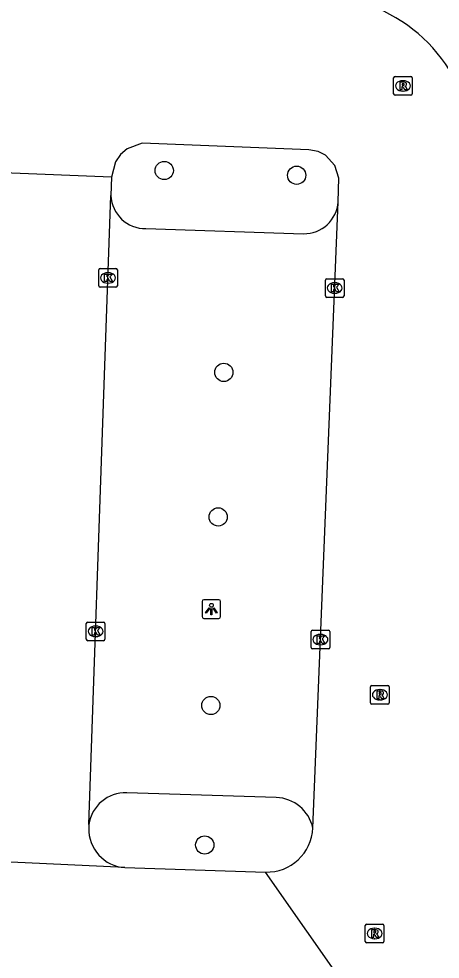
# Model space of a CAD drawing. Extents: x 160732 to 162105, y 387428 to 388479.
# Drawn here: x 161893.1 to 161915.7, y 387518.4 to 387568.8 of the extents above; entities that cross this region are included whole.
import ezdxf

# ---------------------------------------------------------------- set-up
doc = ezdxf.new("R2010")
doc.units = 0
for name, color, linetype in [('IMGEO_Boom', 7, 'Continuous'), ('IMGEO_Kolk', 7, 'Continuous'), ('IMGEO_Lichtpunt', 7, 'Continuous'), ('IMGEO_Parkeervlak_open', 7, 'Continuous'), ('IMGEO_Rijbaan_lokaal_open', 7, 'Continuous'), ('IMGEO_Rioolput', 7, 'Continuous')]:
    doc.layers.add(name, color=color, linetype=linetype)

msp = doc.modelspace()

# ---------------------------------------------------------------- linework, layer by layer
at = {"layer": 'IMGEO_Boom'}
for centre in [(161900.931, 387560.653), (161908.028, 387560.4), (161904.126, 387549.831), (161903.825, 387542.085), (161903.43, 387531.977), (161903.104, 387524.497)]:
    msp.add_circle(centre, 0.489, dxfattribs=at)
at = {"layer": 'IMGEO_Kolk'}
for p, q in [((161897.417, 387554.472), (161897.417, 387555.324)), ((161897.492, 387555.398), (161898.344, 387555.398)), ((161897.905, 387555.178), (161897.93, 387555.178)), ((161898.418, 387555.324), (161898.418, 387554.472)), ((161909.57, 387553.929), (161909.57, 387554.781)), ((161909.645, 387554.855), (161910.497, 387554.855)), ((161910.571, 387554.781), (161910.571, 387553.929)), ((161898.344, 387554.398), (161897.492, 387554.398)), ((161897.928, 387554.618), (161897.903, 387554.618)), ((161910.058, 387554.635), (161910.083, 387554.635)), ((161910.497, 387553.855), (161909.645, 387553.855)), ((161910.081, 387554.075), (161910.056, 387554.075)), ((161896.754, 387535.524), (161896.754, 387536.376)), ((161896.829, 387536.45), (161897.681, 387536.45)), ((161897.242, 387536.23), (161897.267, 387536.23)), ((161897.755, 387536.376), (161897.755, 387535.524)), ((161897.265, 387535.67), (161897.24, 387535.67)), ((161908.805, 387535.081), (161908.805, 387535.933)), ((161908.88, 387536.007), (161909.732, 387536.007)), ((161909.293, 387535.787), (161909.318, 387535.787)), ((161909.806, 387535.933), (161909.806, 387535.081)), ((161897.681, 387535.45), (161896.829, 387535.45)), ((161909.732, 387535.007), (161908.88, 387535.007)), ((161909.316, 387535.227), (161909.291, 387535.227))]:
    msp.add_line(p, q, dxfattribs=at)
for points in [[(161897.417, 387554.472), (161897.417, 387555.324)], [(161897.492, 387555.398), (161898.344, 387555.398)], [(161898.418, 387555.324), (161898.418, 387554.472)], [(161897.738, 387555.098), (161897.861, 387555.098), (161897.861, 387554.947), (161897.991, 387555.098), (161898.155, 387555.098), (161898.009, 387554.947), (161898.162, 387554.698), (161898.01, 387554.698), (161897.925, 387554.862), (161897.861, 387554.795), (161897.861, 387554.698), (161897.738, 387554.698), (161897.738, 387555.098)], [(161909.57, 387553.929), (161909.57, 387554.781)], [(161909.645, 387554.855), (161910.497, 387554.855)], [(161910.571, 387554.781), (161910.571, 387553.929)], [(161898.344, 387554.398), (161897.492, 387554.398)], [(161909.891, 387554.555), (161910.014, 387554.555), (161910.014, 387554.404), (161910.144, 387554.555), (161910.308, 387554.555), (161910.162, 387554.404), (161910.315, 387554.155), (161910.163, 387554.155), (161910.078, 387554.319), (161910.014, 387554.252), (161910.014, 387554.155), (161909.891, 387554.155), (161909.891, 387554.555)], [(161910.497, 387553.855), (161909.645, 387553.855)], [(161896.754, 387535.524), (161896.754, 387536.376)], [(161896.829, 387536.45), (161897.681, 387536.45)], [(161897.075, 387536.15), (161897.198, 387536.15), (161897.198, 387535.999), (161897.328, 387536.15), (161897.492, 387536.15), (161897.346, 387535.999), (161897.499, 387535.75), (161897.347, 387535.75), (161897.262, 387535.914), (161897.198, 387535.847), (161897.198, 387535.75), (161897.075, 387535.75), (161897.075, 387536.15)], [(161897.755, 387536.376), (161897.755, 387535.524)], [(161908.805, 387535.081), (161908.805, 387535.933)], [(161908.88, 387536.007), (161909.732, 387536.007)], [(161909.126, 387535.707), (161909.249, 387535.707), (161909.249, 387535.556), (161909.379, 387535.707), (161909.543, 387535.707), (161909.397, 387535.556), (161909.55, 387535.307), (161909.398, 387535.307), (161909.313, 387535.471), (161909.249, 387535.404), (161909.249, 387535.307), (161909.126, 387535.307), (161909.126, 387535.707)], [(161909.806, 387535.933), (161909.806, 387535.081)], [(161897.681, 387535.45), (161896.829, 387535.45)], [(161909.732, 387535.007), (161908.88, 387535.007)]]:
    msp.add_lwpolyline(points, dxfattribs=at)
for centre, start, end in [((161897.494, 387555.322), 91.552, 178.448), ((161897.494, 387555.322), 91.552, 178.448), ((161898.342, 387555.322), 1.552, 88.448), ((161898.342, 387555.322), 1.552, 88.448), ((161909.647, 387554.779), 91.552, 178.448), ((161909.647, 387554.779), 91.552, 178.448), ((161910.495, 387554.779), 1.552, 88.448), ((161910.495, 387554.779), 1.552, 88.448), ((161897.494, 387554.474), 181.552, 268.448), ((161897.494, 387554.474), 181.552, 268.448), ((161898.342, 387554.474), 271.552, 358.448), ((161898.342, 387554.474), 271.552, 358.448), ((161909.647, 387553.931), 181.552, 268.448), ((161909.647, 387553.931), 181.552, 268.448), ((161910.495, 387553.931), 271.552, 358.448), ((161910.495, 387553.931), 271.552, 358.448), ((161896.831, 387536.374), 91.552, 178.448), ((161896.831, 387536.374), 91.552, 178.448), ((161897.679, 387536.374), 1.552, 88.448), ((161897.679, 387536.374), 1.552, 88.448), ((161896.831, 387535.526), 181.552, 268.448), ((161896.831, 387535.526), 181.552, 268.448), ((161897.679, 387535.526), 271.552, 358.448), ((161897.679, 387535.526), 271.552, 358.448), ((161908.882, 387535.931), 91.552, 178.448), ((161908.882, 387535.931), 91.552, 178.448), ((161909.73, 387535.931), 1.552, 88.448), ((161909.73, 387535.931), 1.552, 88.448), ((161908.882, 387535.083), 181.552, 268.448), ((161908.882, 387535.083), 181.552, 268.448), ((161909.73, 387535.083), 271.552, 358.448), ((161909.73, 387535.083), 271.552, 358.448)]:
    msp.add_arc(centre, 0.0765, start, end, dxfattribs=at)
for centre, major_axis, ratio, start_param, end_param in [((161897.904, 387554.898), (-0.387, 0.002), 0.722429, 4.712389, 7.853982), ((161897.929, 387554.898), (-0.39, 0.002), 0.717154, 1.570796, 4.712389), ((161910.057, 387554.355), (-0.387, 0.002), 0.722429, 4.712389, 7.853982), ((161910.082, 387554.355), (-0.39, 0.002), 0.717154, 1.570796, 4.712389), ((161897.241, 387535.95), (-0.387, 0.002), 0.722429, 4.712389, 7.853982), ((161897.266, 387535.95), (-0.39, 0.002), 0.717154, 1.570796, 4.712389), ((161909.292, 387535.507), (-0.387, 0.002), 0.722429, 4.712389, 7.853982), ((161909.317, 387535.507), (-0.39, 0.002), 0.717154, 1.570796, 4.712389)]:
    msp.add_ellipse(centre, major_axis=major_axis, ratio=ratio, start_param=start_param, end_param=end_param, dxfattribs=at)
at = {"layer": 'IMGEO_Lichtpunt'}
for p, q in [((161902.96, 387537.548), (161902.96, 387536.741)), ((161902.96, 387537.548), (161902.96, 387536.741)), ((161903.862, 387537.643), (161903.054, 387537.643)), ((161903.862, 387537.643), (161903.054, 387537.643)), ((161903.956, 387536.741), (161903.956, 387537.548)), ((161903.956, 387536.741), (161903.956, 387537.548)), ((161903.054, 387536.647), (161903.862, 387536.647)), ((161903.054, 387536.647), (161903.862, 387536.647))]:
    msp.add_line(p, q, dxfattribs=at)
for points in [[(161903.334, 387537.212), (161903.373, 387537.184), (161903.185, 387536.922), (161903.147, 387536.949), (161903.334, 387537.212)], [(161903.436, 387537.164), (161903.483, 387537.164), (161903.483, 387536.842), (161903.436, 387536.842), (161903.436, 387537.164)], [(161903.546, 387537.184), (161903.584, 387537.211), (161903.771, 387536.949), (161903.732, 387536.921), (161903.546, 387537.184)]]:
    msp.add_lwpolyline(points, dxfattribs=at)
msp.add_circle((161903.459, 387537.346), 0.0994, dxfattribs=at)
for centre, start, end in [((161903.054, 387537.548), 90, 180), ((161903.054, 387537.548), 90, 180), ((161903.862, 387537.548), 0, 90), ((161903.862, 387537.548), 0, 90), ((161903.054, 387536.741), 180, 270), ((161903.054, 387536.741), 180, 270), ((161903.862, 387536.741), 270, 0), ((161903.862, 387536.741), 270, 360)]:
    msp.add_arc(centre, 0.0946, start, end, dxfattribs=at)
at = {"layer": 'IMGEO_Parkeervlak_open'}
for points in [[(161899.948, 387557.538), (161908.393, 387557.262)], [(161906.939, 387527.039), (161898.926, 387527.289)]]:
    msp.add_lwpolyline(points, dxfattribs=at)
for centre, radius, start, end in [((161899.919, 387559.386), 1.848, 182.2956, 270.9058), ((161908.417, 387559.11), 1.848, 269.2673, 355.9395), ((161898.846, 387525.32), 1.971, 87.6628, 172.0371), ((161906.88, 387524.977), 2.063, 12.0575, 88.3544)]:
    msp.add_arc(centre, radius, start, end, dxfattribs=at)
at = {"layer": 'IMGEO_Rijbaan_lokaal_open'}
for points in [[(161910.26, 387558.979), (161910.295, 387560.249), (161910.078, 387560.92), (161909.575, 387561.468), (161909.18, 387561.671), (161908.684, 387561.768), (161899.746, 387562.128), (161898.945, 387561.817), (161898.595, 387561.511), (161898.323, 387561.119), (161898.107, 387560.299)], [(161898.107, 387560.299), (161892.321, 387560.531)], [(161898.107, 387560.299), (161898.072, 387559.312)], [(161896.894, 387525.593), (161897.732, 387549.689), (161898.072, 387559.312)], [(161908.897, 387525.408), (161910.26, 387558.979)], [(161896.894, 387525.593), (161896.888, 387525.418)], [(161898.823, 387523.284), (161888.491, 387523.771)], [(161898.823, 387523.284), (161906.36, 387523.047)], [(161910.794, 387516.712), (161906.36, 387523.047)]]:
    msp.add_lwpolyline(points, dxfattribs=at)
for centre, radius, start, end in [((161909.157, 387561.681), 8.299, 358.3568, 80.4521), ((161898.954, 387525.347), 2.067, 178.0324, 266.3678), ((161906.439, 387525.506), 2.46, 268.1586, 357.7255)]:
    msp.add_arc(centre, radius, start, end, dxfattribs=at)
at = {"layer": 'IMGEO_Rioolput'}
for p, q in [((161913.229, 387564.764), (161913.229, 387565.616)), ((161913.304, 387565.69), (161914.156, 387565.69)), ((161913.717, 387565.47), (161913.742, 387565.47)), ((161914.23, 387565.616), (161914.23, 387564.764)), ((161913.74, 387564.91), (161913.715, 387564.91)), ((161914.156, 387564.69), (161913.304, 387564.69)), ((161912.066, 387533.051), (161912.918, 387533.051)), ((161911.991, 387532.125), (161911.991, 387532.977)), ((161912.479, 387532.831), (161912.504, 387532.831)), ((161912.992, 387532.977), (161912.992, 387532.125)), ((161912.918, 387532.051), (161912.066, 387532.051)), ((161912.502, 387532.271), (161912.477, 387532.271)), ((161911.708, 387519.327), (161911.708, 387520.179)), ((161911.783, 387520.253), (161912.635, 387520.253)), ((161912.196, 387520.033), (161912.221, 387520.033)), ((161912.709, 387520.179), (161912.709, 387519.327)), ((161912.219, 387519.473), (161912.194, 387519.473)), ((161912.635, 387519.253), (161911.783, 387519.253))]:
    msp.add_line(p, q, dxfattribs=at)
for points in [[(161913.229, 387564.764), (161913.229, 387565.616)], [(161913.304, 387565.69), (161914.156, 387565.69)], [(161913.818, 387565.388), (161913.566, 387565.39), (161913.566, 387564.99)], [(161913.744, 387565.309), (161913.69, 387565.309), (161913.69, 387565.228)], [(161914.23, 387565.616), (161914.23, 387564.764)], [(161913.566, 387564.99), (161913.69, 387564.99), (161913.69, 387565.152), (161913.701, 387565.152)], [(161913.69, 387565.228), (161913.742, 387565.228)], [(161913.748, 387565.123), (161913.819, 387564.99), (161913.959, 387564.99), (161913.894, 387565.116)], [(161914.156, 387564.69), (161913.304, 387564.69)], [(161912.066, 387533.051), (161912.918, 387533.051)], [(161911.991, 387532.125), (161911.991, 387532.977)], [(161912.58, 387532.749), (161912.328, 387532.751), (161912.328, 387532.351)], [(161912.328, 387532.351), (161912.452, 387532.351), (161912.452, 387532.513), (161912.463, 387532.513)], [(161912.506, 387532.67), (161912.452, 387532.67), (161912.452, 387532.589)], [(161912.452, 387532.589), (161912.504, 387532.589)], [(161912.51, 387532.484), (161912.581, 387532.351), (161912.721, 387532.351), (161912.656, 387532.477)], [(161912.992, 387532.977), (161912.992, 387532.125)], [(161912.918, 387532.051), (161912.066, 387532.051)], [(161911.708, 387519.327), (161911.708, 387520.179)], [(161911.783, 387520.253), (161912.635, 387520.253)], [(161912.297, 387519.951), (161912.045, 387519.953), (161912.045, 387519.553)], [(161912.709, 387520.179), (161912.709, 387519.327)], [(161912.045, 387519.553), (161912.169, 387519.553), (161912.169, 387519.715), (161912.18, 387519.715)], [(161912.223, 387519.872), (161912.169, 387519.872), (161912.169, 387519.791)], [(161912.169, 387519.791), (161912.221, 387519.791)], [(161912.227, 387519.686), (161912.298, 387519.553), (161912.438, 387519.553), (161912.373, 387519.679)], [(161912.635, 387519.253), (161911.783, 387519.253)]]:
    msp.add_lwpolyline(points, dxfattribs=at)
for centre, radius, start, end in [((161913.306, 387565.614), 0.0765, 91.552, 178.448), ((161913.306, 387565.614), 0.0765, 91.552, 178.448), ((161913.75, 387565.213), 0.0964, 77.0061, 93.1865), ((161913.764, 387565.27), 0.0378, 276.6634, 79.6772), ((161913.817, 387565.278), 0.109, 350.3612, 89.416), ((161913.815, 387565.278), 0.112, 277.5842, 350.9817), ((161914.154, 387565.614), 0.0765, 1.552, 88.448), ((161914.154, 387565.614), 0.0765, 1.552, 88.448), ((161913.306, 387564.766), 0.0765, 181.552, 268.448), ((161913.306, 387564.766), 0.0765, 181.552, 268.448), ((161913.7, 387565.099), 0.0533, 26.0293, 88.6989), ((161913.726, 387565.417), 0.19, 274.7715, 282.9687), ((161913.799, 387565.063), 0.108, 29.5134, 73.7905), ((161914.154, 387564.766), 0.0765, 271.552, 358.448), ((161914.154, 387564.766), 0.0765, 271.552, 358.448), ((161912.068, 387532.975), 0.0765, 91.552, 178.448), ((161912.068, 387532.975), 0.0765, 91.552, 178.448), ((161912.916, 387532.975), 0.0765, 1.552, 88.448), ((161912.916, 387532.975), 0.0765, 1.552, 88.448), ((161912.462, 387532.46), 0.0533, 26.0293, 88.6989), ((161912.488, 387532.778), 0.19, 274.7715, 282.9687), ((161912.512, 387532.574), 0.0964, 77.0061, 93.1865), ((161912.526, 387532.631), 0.0378, 276.6634, 79.6772), ((161912.579, 387532.639), 0.109, 350.3612, 89.416), ((161912.577, 387532.639), 0.112, 277.5842, 350.9817), ((161912.561, 387532.424), 0.108, 29.5134, 73.7905), ((161912.068, 387532.127), 0.0765, 181.552, 268.448), ((161912.068, 387532.127), 0.0765, 181.552, 268.448), ((161912.916, 387532.127), 0.0765, 271.552, 358.448), ((161912.916, 387532.127), 0.0765, 271.552, 358.448), ((161911.785, 387520.177), 0.0765, 91.552, 178.448), ((161911.785, 387520.177), 0.0765, 91.552, 178.448), ((161912.296, 387519.841), 0.109, 350.3612, 89.416), ((161912.633, 387520.177), 0.0765, 1.552, 88.448), ((161912.633, 387520.177), 0.0765, 1.552, 88.448), ((161912.179, 387519.662), 0.0533, 26.0293, 88.6989), ((161912.205, 387519.98), 0.19, 274.7715, 282.9687), ((161912.229, 387519.776), 0.0964, 77.0061, 93.1865), ((161912.243, 387519.833), 0.0378, 276.6634, 79.6772), ((161912.294, 387519.841), 0.112, 277.5842, 350.9817), ((161912.278, 387519.626), 0.108, 29.5134, 73.7905), ((161911.785, 387519.329), 0.0765, 181.552, 268.448), ((161911.785, 387519.329), 0.0765, 181.552, 268.448), ((161912.633, 387519.329), 0.0765, 271.552, 358.448), ((161912.633, 387519.329), 0.0765, 271.552, 358.448)]:
    msp.add_arc(centre, radius, start, end, dxfattribs=at)
for centre, major_axis, ratio, start_param, end_param in [((161913.716, 387565.19), (-0.387, 0.002), 0.722429, 4.712389, 7.853982), ((161913.741, 387565.19), (-0.39, 0.002), 0.717154, 1.570796, 4.712389), ((161912.478, 387532.551), (-0.387, 0.002), 0.722429, 4.712389, 7.853982), ((161912.503, 387532.551), (-0.39, 0.002), 0.717154, 1.570796, 4.712389), ((161912.195, 387519.753), (-0.387, 0.002), 0.722429, 4.712389, 7.853982), ((161912.22, 387519.753), (-0.39, 0.002), 0.717154, 1.570796, 4.712389)]:
    msp.add_ellipse(centre, major_axis=major_axis, ratio=ratio, start_param=start_param, end_param=end_param, dxfattribs=at)

doc.saveas('drawing.dxf')
